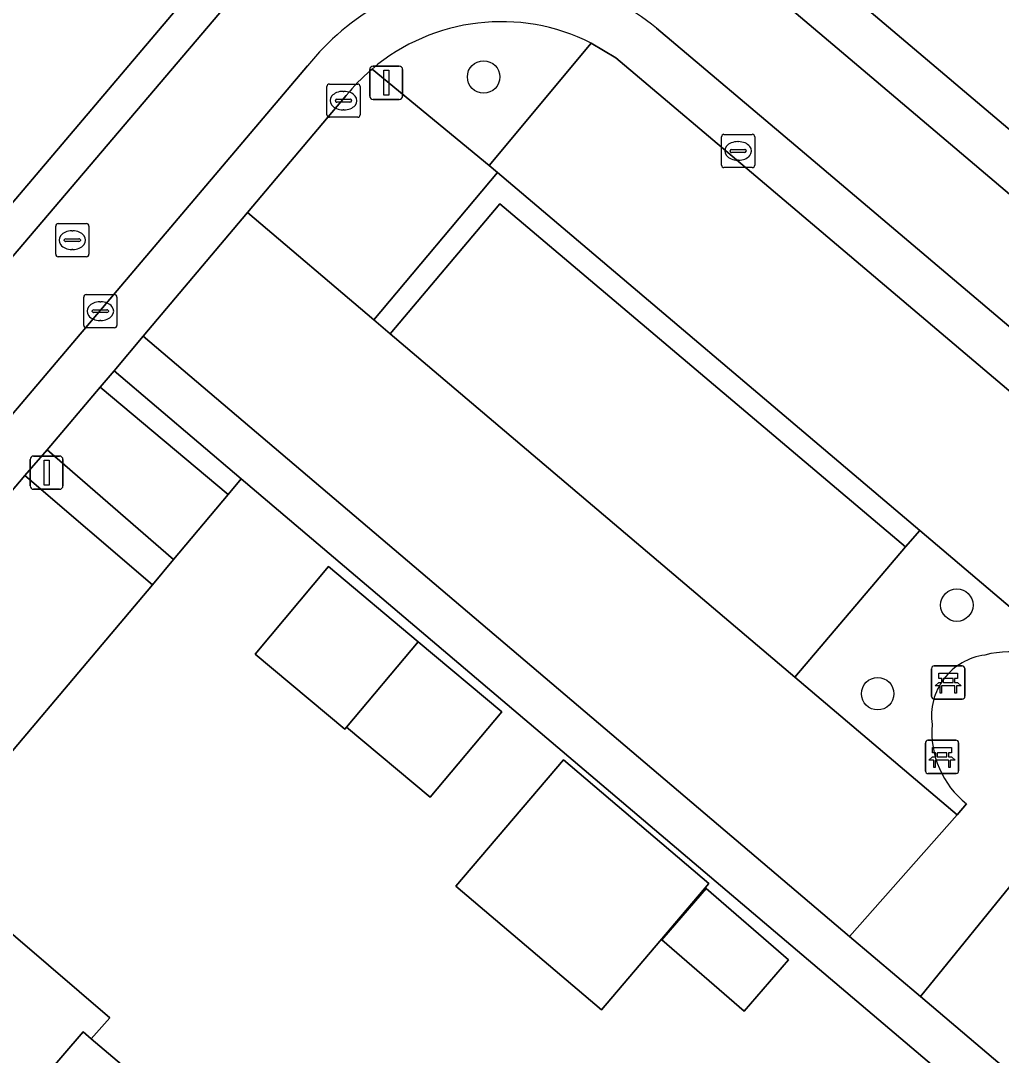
# Model space of a CAD drawing. Extents: x 156412 to 157779, y 382335 to 383768.
# Drawn here: x 156879.42 to 156908.94, y 382496.87 to 382528.01 of the extents above; entities that cross this region are included whole.
import ezdxf

# ---------------------------------------------------------------- set-up
doc = ezdxf.new("R2010")
doc.units = 0
for name, color, linetype in [('IMGEO_Bank', 7, 'Continuous'), ('IMGEO_Berm_groen', 7, 'Continuous'), ('IMGEO_Boom', 7, 'Continuous'), ('IMGEO_Erf', 7, 'Continuous'), ('IMGEO_Groenvoorziening', 7, 'Continuous'), ('IMGEO_Haag', 7, 'Continuous'), ('IMGEO_Kolk', 7, 'Continuous'), ('IMGEO_Lichtmast', 7, 'Continuous'), ('IMGEO_Pand', 7, 'Continuous'), ('IMGEO_Parkeervlak_open', 7, 'Continuous'), ('IMGEO_Rijbaan_lokaal_halfverhard', 7, 'Continuous'), ('IMGEO_Rijbaan_lokaal_open', 7, 'Continuous'), ('IMGEO_Rioolput', 7, 'Continuous'), ('IMGEO_Voetpad_open', 7, 'Continuous')]:
    doc.layers.add(name, color=color, linetype=linetype)

msp = doc.modelspace()

# ---------------------------------------------------------------- linework, layer by layer
at = {"layer": 'IMGEO_Bank'}
for p, q in [((156906.837, 382507.664), (156906.837, 382508.505)), ((156906.837, 382508.505), (156906.837, 382507.664)), ((156906.912, 382508.589), (156907.753, 382508.589)), ((156907.753, 382508.589), (156906.912, 382508.589)), ((156907.837, 382508.514), (156907.837, 382507.673)), ((156907.837, 382507.673), (156907.837, 382508.514)), ((156907.146, 382508.095), (156907.146, 382508.201)), ((156907.19, 382508.201), (156907.19, 382508.095)), ((156907.478, 382508.207), (156907.196, 382508.207)), ((156907.484, 382508.095), (156907.484, 382508.201)), ((156907.528, 382508.201), (156907.528, 382508.095)), ((156907.534, 382507.987), (156907.141, 382507.987)), ((156907.196, 382508.089), (156907.478, 382508.089)), ((156907.762, 382507.589), (156906.921, 382507.589)), ((156906.921, 382507.589), (156907.762, 382507.589)), ((156906.727, 382506.35), (156907.568, 382506.35)), ((156907.568, 382506.35), (156906.727, 382506.35)), ((156906.652, 382505.425), (156906.652, 382506.266)), ((156906.652, 382506.266), (156906.652, 382505.425)), ((156907.652, 382506.275), (156907.652, 382505.434)), ((156907.652, 382505.434), (156907.652, 382506.275)), ((156907.349, 382505.748), (156906.956, 382505.748)), ((156906.961, 382505.856), (156906.961, 382505.962)), ((156907.005, 382505.962), (156907.005, 382505.856)), ((156907.293, 382505.968), (156907.011, 382505.968)), ((156907.011, 382505.85), (156907.293, 382505.85)), ((156907.299, 382505.856), (156907.299, 382505.962)), ((156907.343, 382505.962), (156907.343, 382505.856)), ((156907.577, 382505.35), (156906.736, 382505.35)), ((156906.736, 382505.35), (156907.577, 382505.35))]:
    msp.add_line(p, q, dxfattribs=at)
for points in [[(156907.14, 382508.207), (156907.054, 382508.207), (156907.054, 382508.368), (156907.617, 382508.368), (156907.617, 382508.207), (156907.534, 382508.207)], [(156907.084, 382507.987), (156906.942, 382507.987), (156907.054, 382508.089), (156907.14, 382508.089)], [(156907.134, 382507.98), (156907.134, 382507.773), (156907.091, 382507.773), (156907.091, 382507.98)], [(156907.534, 382508.089), (156907.617, 382508.089), (156907.729, 382507.987), (156907.59, 382507.987)], [(156907.584, 382507.98), (156907.584, 382507.773), (156907.54, 382507.773), (156907.54, 382507.98)], [(156906.955, 382505.968), (156906.869, 382505.968), (156906.869, 382506.129), (156907.432, 382506.129), (156907.432, 382505.968), (156907.349, 382505.968)], [(156906.899, 382505.748), (156906.757, 382505.748), (156906.869, 382505.85), (156906.955, 382505.85)], [(156906.949, 382505.741), (156906.949, 382505.534), (156906.906, 382505.534), (156906.906, 382505.741)], [(156907.349, 382505.85), (156907.432, 382505.85), (156907.544, 382505.748), (156907.405, 382505.748)], [(156907.399, 382505.741), (156907.399, 382505.534), (156907.355, 382505.534), (156907.355, 382505.741)]]:
    msp.add_lwpolyline(points, dxfattribs=at)
for centre, radius, start, end in [((156906.915, 382508.511), 0.0779, 92.4484, 184.2845), ((156906.915, 382508.511), 0.0779, 92.4484, 184.2845), ((156907.759, 382508.511), 0.0779, 2.4484, 94.2845), ((156907.759, 382508.511), 0.0779, 2.4484, 94.2845), ((156907.139, 382508.2), 0.00671, 2.8957, 87.1043), ((156907.196, 382508.2), 0.00671, 92.8957, 177.1043), ((156907.478, 382508.2), 0.00671, 2.8957, 87.1043), ((156907.535, 382508.2), 0.00671, 92.8957, 177.1043), ((156907.084, 382507.98), 0.00671, 2.8957, 87.1043), ((156907.141, 382507.98), 0.00671, 92.8957, 177.1043), ((156907.139, 382508.096), 0.00671, 272.8957, 357.1043), ((156907.196, 382508.096), 0.00671, 182.8957, 267.1043), ((156907.478, 382508.096), 0.00671, 272.8957, 357.1043), ((156907.535, 382508.096), 0.00671, 182.8957, 267.1043), ((156907.533, 382507.98), 0.00671, 2.8957, 87.1043), ((156907.59, 382507.98), 0.00671, 92.8957, 177.1043), ((156906.915, 382507.667), 0.0779, 182.4484, 274.2845), ((156906.915, 382507.667), 0.0779, 182.4484, 274.2845), ((156907.759, 382507.667), 0.0779, 272.4484, 4.2845), ((156907.759, 382507.667), 0.0779, 272.4484, 4.2845), ((156906.73, 382506.272), 0.0779, 92.4484, 184.2845), ((156906.73, 382506.272), 0.0779, 92.4484, 184.2845), ((156907.574, 382506.272), 0.0779, 2.4484, 94.2845), ((156907.574, 382506.272), 0.0779, 2.4484, 94.2845), ((156906.899, 382505.741), 0.00671, 2.8957, 87.1043), ((156906.956, 382505.741), 0.00671, 92.8957, 177.1043), ((156906.954, 382505.961), 0.00671, 2.8957, 87.1043), ((156906.954, 382505.857), 0.00671, 272.8957, 357.1043), ((156907.011, 382505.961), 0.00671, 92.8957, 177.1043), ((156907.011, 382505.857), 0.00671, 182.8957, 267.1043), ((156907.293, 382505.961), 0.00671, 2.8957, 87.1043), ((156907.293, 382505.857), 0.00671, 272.8957, 357.1043), ((156907.35, 382505.961), 0.00671, 92.8957, 177.1043), ((156907.35, 382505.857), 0.00671, 182.8957, 267.1043), ((156907.348, 382505.741), 0.00671, 2.8957, 87.1043), ((156907.405, 382505.741), 0.00671, 92.8957, 177.1043), ((156906.73, 382505.428), 0.0779, 182.4484, 274.2845), ((156906.73, 382505.428), 0.0779, 182.4484, 274.2845), ((156907.574, 382505.428), 0.0779, 272.4484, 4.2845), ((156907.574, 382505.428), 0.0779, 272.4484, 4.2845)]:
    msp.add_arc(centre, radius, start, end, dxfattribs=at)
at = {"layer": 'IMGEO_Berm_groen'}
msp.add_lwpolyline([(156889.999, 382526.551), (156893.521, 382523.652), (156896.592, 382527.333)], dxfattribs=at)
msp.add_arc((156893.886, 382521.963), 6.013, 63.2548, 130.2738, dxfattribs=at)
at = {"layer": 'IMGEO_Boom'}
for centre in [(156893.354, 382526.312), (156907.597, 382510.418), (156905.214, 382507.752)]:
    msp.add_circle(centre, 0.489, dxfattribs=at)
at = {"layer": 'IMGEO_Erf'}
for points in [[(156889.706, 382534.959), (156880.515, 382542.619), (156880.439, 382542.53), (156876.672, 382538.09), (156872.912, 382533.651), (156869.14, 382529.214), (156865.381, 382524.784), (156857.671, 382531.315), (156861.441, 382535.754), (156865.211, 382540.192), (156868.976, 382544.626), (156872.745, 382549.063), (156872.852, 382549.189), (156871.178, 382550.544), (156856.03, 382532.704), (156843.15, 382517.517), (156844.136, 382516.672), (156861.628, 382501.843)], [(156886.06, 382514.223), (156885.664, 382513.751), (156884.022, 382511.795), (156883.386, 382511.032), (156876.951, 382503.406), (156876.303, 382502.638), (156869.838, 382494.977), (156869.142, 382494.152), (156906.194, 382462.781), (156906.888, 382463.596), (156913.377, 382471.218), (156914.017, 382471.975), (156920.474, 382479.614), (156921.12, 382480.379), (156922.744, 382482.335), (156923.115, 382482.783)], [(156889.173, 382506.683), (156886.477, 382508.947), (156888.686, 382511.579), (156891.383, 382509.315), (156893.9, 382507.202), (156891.744, 382504.634), (156889.227, 382506.747)], [(156892.52, 382501.956), (156895.756, 382505.766), (156900.137, 382502.045), (156896.901, 382498.235)], [(156898.714, 382500.343), (156900.05, 382501.889), (156902.534, 382499.742), (156901.198, 382498.196)]]:
    msp.add_lwpolyline(points, close=True, dxfattribs=at)
msp.add_lwpolyline([(156877.405, 382502.024), (156882.1, 382497.998), (156881.543, 382497.369), (156885.573, 382493.956), (156887.239, 382495.838), (156891.913, 382491.884), (156891.713, 382491.658), (156895.841, 382488.151), (156900.374, 382484.301), (156898.946, 382482.636), (156903.127, 382479.091), (156904.654, 382480.89), (156908.822, 382477.357), (156907.846, 382476.217), (156912.534, 382472.181), (156906.871, 382465.535)], dxfattribs=at)
at = {"layer": 'IMGEO_Groenvoorziening'}
for points in [[(156893.77, 382523.441), (156890.052, 382519.003), (156890.546, 382518.583), (156893.845, 382522.498), (156906.055, 382512.17), (156906.48, 382512.662)], [(156893.845, 382522.498), (156890.546, 382518.583), (156902.72, 382508.25), (156906.055, 382512.17)], [(156882.233, 382517.47), (156881.815, 382516.982), (156885.664, 382513.751), (156886.06, 382514.223)], [(156880.214, 382515.091), (156879.541, 382514.314), (156883.386, 382511.032), (156884.022, 382511.795)]]:
    msp.add_lwpolyline(points, close=True, dxfattribs=at)
for points in [[(156906.48, 382512.662), (156906.055, 382512.17), (156902.72, 382508.25), (156907.603, 382504.105), (156907.888, 382504.438)], [(156911.112, 382508.296), (156911.559, 382507.893), (156911.793, 382508.157), (156906.48, 382512.662)]]:
    msp.add_lwpolyline(points, dxfattribs=at)
for centre, radius, start, end in [((156908.681, 382507.086), 1.846, 97.5328, 188.1422), ((156909.186, 382506.065), 2.948, 49.2026, 104.6798), ((156909.593, 382506.594), 2.749, 175.184, 231.6586)]:
    msp.add_arc(centre, radius, start, end, dxfattribs=at)
at = {"layer": 'IMGEO_Haag'}
for points in [[(156893.77, 382523.441), (156890.052, 382519.003), (156890.546, 382518.583), (156893.845, 382522.498), (156906.055, 382512.17), (156906.48, 382512.662)], [(156882.233, 382517.47), (156881.815, 382516.982), (156885.664, 382513.751), (156886.06, 382514.223)], [(156880.214, 382515.091), (156879.541, 382514.314), (156883.386, 382511.032), (156884.022, 382511.795)]]:
    msp.add_lwpolyline(points, close=True, dxfattribs=at)
at = {"layer": 'IMGEO_Kolk'}
for p, q in [((156888.636, 382525.174), (156888.636, 382526.026)), ((156888.711, 382526.1), (156889.563, 382526.1)), ((156889.637, 382526.026), (156889.637, 382525.174)), ((156888.895, 382525.594), (156888.895, 382525.606)), ((156888.938, 382525.643), (156889.336, 382525.643)), ((156889.124, 382525.88), (156889.149, 382525.88)), ((156889.379, 382525.606), (156889.379, 382525.594)), ((156889.333, 382525.557), (156888.935, 382525.557)), ((156889.147, 382525.32), (156889.122, 382525.32)), ((156889.563, 382525.1), (156888.711, 382525.1)), ((156900.513, 382523.66), (156900.513, 382524.512)), ((156900.588, 382524.586), (156901.44, 382524.586)), ((156901.001, 382524.366), (156901.026, 382524.366)), ((156901.514, 382524.512), (156901.514, 382523.66)), ((156900.772, 382524.08), (156900.772, 382524.092)), ((156901.21, 382524.043), (156900.812, 382524.043)), ((156900.815, 382524.129), (156901.213, 382524.129)), ((156901.256, 382524.092), (156901.256, 382524.08)), ((156901.024, 382523.806), (156900.999, 382523.806)), ((156901.44, 382523.586), (156900.588, 382523.586))]:
    msp.add_line(p, q, dxfattribs=at)
for points in [[(156888.636, 382525.174), (156888.636, 382526.026)], [(156888.711, 382526.1), (156889.563, 382526.1)], [(156889.637, 382526.026), (156889.637, 382525.174)], [(156889.563, 382525.1), (156888.711, 382525.1)], [(156900.513, 382523.66), (156900.513, 382524.512)], [(156900.588, 382524.586), (156901.44, 382524.586)], [(156901.514, 382524.512), (156901.514, 382523.66)], [(156901.44, 382523.586), (156900.588, 382523.586)]]:
    msp.add_lwpolyline(points, dxfattribs=at)
for centre, radius, start, end in [((156888.713, 382526.024), 0.0765, 91.552, 178.448), ((156888.713, 382526.024), 0.0765, 91.552, 178.448), ((156889.561, 382526.024), 0.0765, 1.552, 88.448), ((156889.561, 382526.024), 0.0765, 1.552, 88.448), ((156888.935, 382525.603), 0.0403, 85.8775, 175.7526), ((156889.34, 382525.605), 0.0386, 1.7309, 96.639), ((156888.932, 382525.593), 0.0366, 178.938, 274.7102), ((156889.336, 382525.6), 0.043, 264.8664, 352.4533), ((156888.713, 382525.176), 0.0765, 181.552, 268.448), ((156888.713, 382525.176), 0.0765, 181.552, 268.448), ((156889.561, 382525.176), 0.0765, 271.552, 358.448), ((156889.561, 382525.176), 0.0765, 271.552, 358.448), ((156900.59, 382524.51), 0.0765, 91.552, 178.448), ((156900.59, 382524.51), 0.0765, 91.552, 178.448), ((156901.438, 382524.51), 0.0765, 1.552, 88.448), ((156901.438, 382524.51), 0.0765, 1.552, 88.448), ((156900.812, 382524.089), 0.0403, 85.8775, 175.7526), ((156900.809, 382524.079), 0.0366, 178.938, 274.7102), ((156901.213, 382524.086), 0.043, 264.8664, 352.4533), ((156901.217, 382524.091), 0.0386, 1.7309, 96.639), ((156900.59, 382523.662), 0.0765, 181.552, 268.448), ((156900.59, 382523.662), 0.0765, 181.552, 268.448), ((156901.438, 382523.662), 0.0765, 271.552, 358.448), ((156901.438, 382523.662), 0.0765, 271.552, 358.448)]:
    msp.add_arc(centre, radius, start, end, dxfattribs=at)
for centre, major_axis, ratio, start_param, end_param in [((156889.123, 382525.6), (-0.387, 0.002), 0.722429, 4.712389, 7.853982), ((156889.148, 382525.6), (-0.39, 0.002), 0.717154, 1.570796, 4.712389), ((156901, 382524.086), (-0.387, 0.002), 0.722429, 4.712389, 7.853982), ((156901.025, 382524.086), (-0.39, 0.002), 0.717154, 1.570796, 4.712389)]:
    msp.add_ellipse(centre, major_axis=major_axis, ratio=ratio, start_param=start_param, end_param=end_param, dxfattribs=at)
at = {"layer": 'IMGEO_Lichtmast'}
for p, q in [((156889.926, 382525.739), (156889.926, 382526.539)), ((156889.926, 382526.539), (156889.926, 382525.739)), ((156890.026, 382526.639), (156890.816, 382526.639)), ((156890.816, 382526.639), (156890.026, 382526.639)), ((156890.916, 382526.539), (156890.916, 382525.739)), ((156890.916, 382525.739), (156890.916, 382526.539)), ((156890.816, 382525.639), (156890.026, 382525.639)), ((156890.026, 382525.639), (156890.816, 382525.639)), ((156879.703, 382514.004), (156879.703, 382514.804)), ((156879.703, 382514.804), (156879.703, 382514.004)), ((156879.803, 382514.904), (156880.593, 382514.904)), ((156880.593, 382514.904), (156879.803, 382514.904)), ((156880.693, 382514.804), (156880.693, 382514.004)), ((156880.693, 382514.004), (156880.693, 382514.804)), ((156880.593, 382513.904), (156879.803, 382513.904)), ((156879.803, 382513.904), (156880.593, 382513.904))]:
    msp.add_line(p, q, dxfattribs=at)
for points in [[(156890.346, 382526.514), (156890.496, 382526.514), (156890.496, 382525.764), (156890.346, 382525.764), (156890.346, 382526.514)], [(156880.123, 382514.779), (156880.273, 382514.779), (156880.273, 382514.029), (156880.123, 382514.029), (156880.123, 382514.779)]]:
    msp.add_lwpolyline(points, dxfattribs=at)
for centre, start, end in [((156890.026, 382526.539), 90, 180), ((156890.026, 382526.539), 90, 180), ((156890.816, 382526.539), 0, 90), ((156890.816, 382526.539), 360, 90), ((156890.026, 382525.739), 180, 270), ((156890.026, 382525.739), 180, 270), ((156890.816, 382525.739), 270, 0), ((156890.816, 382525.739), 270, 0), ((156879.803, 382514.804), 90, 180), ((156879.803, 382514.804), 90, 180), ((156880.593, 382514.804), 0, 90), ((156880.593, 382514.804), 360, 90), ((156879.803, 382514.004), 180, 270), ((156879.803, 382514.004), 180, 270), ((156880.593, 382514.004), 270, 0), ((156880.593, 382514.004), 270, 0)]:
    msp.add_arc(centre, 0.1, start, end, dxfattribs=at)
at = {"layer": 'IMGEO_Pand'}
for points in [[(156891.383, 382509.315), (156888.686, 382511.579), (156886.477, 382508.947), (156889.173, 382506.683), (156889.227, 382506.747)], [(156891.383, 382509.315), (156889.227, 382506.747), (156891.744, 382504.634), (156893.9, 382507.202)], [(156896.901, 382498.235), (156900.137, 382502.045), (156895.756, 382505.766), (156892.52, 382501.956)], [(156881.543, 382497.369), (156882.1, 382497.998), (156877.405, 382502.024), (156871.721, 382495.337), (156873.726, 382493.645), (156873.432, 382493.297), (156875.863, 382491.256), (156876.155, 382491.595), (156881.301, 382497.575)], [(156901.198, 382498.196), (156902.534, 382499.742), (156900.05, 382501.889), (156898.714, 382500.343)], [(156885.573, 382493.956), (156881.543, 382497.369), (156881.301, 382497.575), (156876.155, 382491.595), (156876.452, 382491.343), (156876.89, 382490.972), (156878.661, 382489.47), (156878.371, 382489.133), (156880.337, 382487.466), (156885.718, 382493.833)]]:
    msp.add_lwpolyline(points, close=True, dxfattribs=at)
at = {"layer": 'IMGEO_Parkeervlak_open'}
for points in [[(156904.984, 382534.738), (156901.814, 382530.975), (156909.391, 382524.55), (156912.564, 382528.308)], [(156901.676, 382523.214), (156897.329, 382526.893), (156896.592, 382527.333), (156893.521, 382523.652), (156893.77, 382523.441), (156906.48, 382512.662), (156911.793, 382508.157), (156912.178, 382508.591), (156914.998, 382511.932)], [(156881.815, 382516.982), (156880.214, 382515.091), (156884.022, 382511.795), (156885.664, 382513.751)], [(156873.102, 382506.693), (156876.951, 382503.406), (156883.386, 382511.032), (156879.541, 382514.314)]]:
    msp.add_lwpolyline(points, close=True, dxfattribs=at)
for points in [[(156893.77, 382523.441), (156893.521, 382523.652), (156889.999, 382526.551), (156889.96, 382526.517)], [(156889.219, 382525.754), (156886.25, 382522.23), (156890.052, 382519.003), (156893.77, 382523.441)]]:
    msp.add_lwpolyline(points, dxfattribs=at)
msp.add_arc((156893.858, 382521.99), 5.975, 130.7313, 140.9448, dxfattribs=at)
at = {"layer": 'IMGEO_Rijbaan_lokaal_halfverhard'}
for points in [[(156890.546, 382518.583), (156890.052, 382519.003), (156886.25, 382522.23), (156883.11, 382518.509), (156904.371, 382500.449), (156907.603, 382504.105), (156902.72, 382508.25)], [(156914.409, 382498.327), (156909.579, 382502.428), (156906.502, 382498.639), (156927.729, 382480.609), (156930.887, 382484.34), (156927.106, 382487.549), (156926.602, 382487.977)]]:
    msp.add_lwpolyline(points, close=True, dxfattribs=at)
at = {"layer": 'IMGEO_Rijbaan_lokaal_open'}
for points in [[(156934.819, 382486.732), (156907.746, 382454.691), (156910.21, 382452.579), (156914.173, 382457.263), (156942.158, 382490.336), (156944.379, 382492.961), (156905.035, 382526.295), (156892.664, 382536.77), (156890.546, 382534.28), (156858.4, 382496.484), (156860.796, 382494.49), (156888.054, 382526.647)], [(156898.553, 382527.785), (156902.881, 382524.13), (156934.151, 382497.654)]]:
    msp.add_lwpolyline(points, dxfattribs=at)
msp.add_arc((156893.866, 382522.029), 7.423, 50.8408, 141.5317, dxfattribs=at)
at = {"layer": 'IMGEO_Rioolput'}
for p, q in [((156880.549, 382521.901), (156881.401, 382521.901)), ((156880.474, 382520.975), (156880.474, 382521.827)), ((156880.962, 382521.681), (156880.987, 382521.681)), ((156881.475, 382521.827), (156881.475, 382520.975)), ((156880.733, 382521.395), (156880.733, 382521.407)), ((156881.171, 382521.358), (156880.773, 382521.358)), ((156880.776, 382521.444), (156881.174, 382521.444)), ((156881.217, 382521.407), (156881.217, 382521.395)), ((156880.985, 382521.121), (156880.96, 382521.121)), ((156881.401, 382520.901), (156880.549, 382520.901)), ((156881.317, 382518.838), (156881.317, 382519.69)), ((156881.392, 382519.764), (156882.244, 382519.764)), ((156882.318, 382519.69), (156882.318, 382518.838)), ((156881.805, 382519.544), (156881.83, 382519.544)), ((156881.576, 382519.258), (156881.576, 382519.27)), ((156882.014, 382519.221), (156881.616, 382519.221)), ((156881.619, 382519.307), (156882.017, 382519.307)), ((156882.06, 382519.27), (156882.06, 382519.258)), ((156882.244, 382518.764), (156881.392, 382518.764)), ((156881.828, 382518.984), (156881.803, 382518.984))]:
    msp.add_line(p, q, dxfattribs=at)
for points in [[(156880.549, 382521.901), (156881.401, 382521.901)], [(156880.474, 382520.975), (156880.474, 382521.827)], [(156881.475, 382521.827), (156881.475, 382520.975)], [(156881.401, 382520.901), (156880.549, 382520.901)], [(156881.317, 382518.838), (156881.317, 382519.69)], [(156881.392, 382519.764), (156882.244, 382519.764)], [(156882.318, 382519.69), (156882.318, 382518.838)], [(156882.244, 382518.764), (156881.392, 382518.764)]]:
    msp.add_lwpolyline(points, dxfattribs=at)
for centre, radius, start, end in [((156880.551, 382521.825), 0.0765, 91.552, 178.448), ((156880.551, 382521.825), 0.0765, 91.552, 178.448), ((156881.399, 382521.825), 0.0765, 1.552, 88.448), ((156881.399, 382521.825), 0.0765, 1.552, 88.448), ((156880.773, 382521.404), 0.0403, 85.8775, 175.7526), ((156880.77, 382521.394), 0.0366, 178.938, 274.7102), ((156881.174, 382521.401), 0.043, 264.8664, 352.4533), ((156881.178, 382521.406), 0.0386, 1.7309, 96.639), ((156880.551, 382520.977), 0.0765, 181.552, 268.448), ((156880.551, 382520.977), 0.0765, 181.552, 268.448), ((156881.399, 382520.977), 0.0765, 271.552, 358.448), ((156881.399, 382520.977), 0.0765, 271.552, 358.448), ((156881.394, 382519.688), 0.0765, 91.552, 178.448), ((156881.394, 382519.688), 0.0765, 91.552, 178.448), ((156882.242, 382519.688), 0.0765, 1.552, 88.448), ((156882.242, 382519.688), 0.0765, 1.552, 88.448), ((156881.616, 382519.267), 0.0403, 85.8775, 175.7526), ((156881.613, 382519.257), 0.0366, 178.938, 274.7102), ((156882.017, 382519.264), 0.043, 264.8664, 352.4533), ((156882.021, 382519.269), 0.0386, 1.7309, 96.639), ((156881.394, 382518.84), 0.0765, 181.552, 268.448), ((156881.394, 382518.84), 0.0765, 181.552, 268.448), ((156882.242, 382518.84), 0.0765, 271.552, 358.448), ((156882.242, 382518.84), 0.0765, 271.552, 358.448)]:
    msp.add_arc(centre, radius, start, end, dxfattribs=at)
for centre, major_axis, ratio, start_param, end_param in [((156880.961, 382521.401), (-0.387, 0.002), 0.722429, 4.712389, 7.853982), ((156880.986, 382521.401), (-0.39, 0.002), 0.717154, 1.570796, 4.712389), ((156881.804, 382519.264), (-0.387, 0.002), 0.722429, 4.712389, 7.853982), ((156881.829, 382519.264), (-0.39, 0.002), 0.717154, 1.570796, 4.712389)]:
    msp.add_ellipse(centre, major_axis=major_axis, ratio=ratio, start_param=start_param, end_param=end_param, dxfattribs=at)
at = {"layer": 'IMGEO_Voetpad_open'}
for points in [[(156872.745, 382549.063), (156880.439, 382542.53), (156880.515, 382542.619), (156889.706, 382534.959), (156890.546, 382534.28), (156892.664, 382536.77), (156905.035, 382526.295), (156944.379, 382492.961), (156942.158, 382490.336), (156942.935, 382489.709), (156943.809, 382488.946), (156952.068, 382481.934)], [(156934.151, 382497.654), (156902.881, 382524.13), (156898.553, 382527.785)], [(156896.592, 382527.333), (156897.329, 382526.893), (156901.676, 382523.214), (156914.998, 382511.932), (156916.09, 382511.027), (156933.252, 382496.421)], [(156888.054, 382526.647), (156860.796, 382494.49), (156861.565, 382493.813), (156863.611, 382496.172), (156863.984, 382495.86), (156865.283, 382497.419), (156866.004, 382498.26), (156872.437, 382505.909), (156873.102, 382506.693), (156879.541, 382514.314), (156880.214, 382515.091), (156881.815, 382516.982), (156882.233, 382517.47), (156883.11, 382518.509), (156886.25, 382522.23)], [(156889.96, 382526.517), (156889.999, 382526.551)], [(156886.25, 382522.23), (156889.219, 382525.754)], [(156907.888, 382504.438), (156907.603, 382504.105), (156904.371, 382500.449), (156906.502, 382498.639), (156909.579, 382502.428), (156909.873, 382502.774)]]:
    msp.add_lwpolyline(points, dxfattribs=at)
for points in [[(156901.814, 382530.975), (156900.442, 382532.138), (156892.782, 382538.633), (156895.977, 382542.378), (156903.657, 382535.864), (156904.984, 382534.738), (156912.564, 382528.308), (156913.885, 382527.187), (156921.57, 382520.669), (156918.399, 382516.912), (156910.764, 382523.386), (156909.391, 382524.55)], [(156844.136, 382516.672), (156843.15, 382517.517), (156841.596, 382518.849), (156839.658, 382516.575), (156840.059, 382516.222), (156838.048, 382513.792), (156839.194, 382512.817), (156840.684, 382514.593), (156841.211, 382515.222), (156842.196, 382514.418), (156859.697, 382499.58), (156857.625, 382497.152), (156858.4, 382496.484), (156890.546, 382534.28), (156889.706, 382534.959), (156861.628, 382501.843)], [(156906.502, 382498.639), (156904.371, 382500.449), (156883.11, 382518.509), (156882.233, 382517.47), (156886.06, 382514.223), (156923.115, 382482.783), (156926.871, 382479.596), (156927.729, 382480.609)]]:
    msp.add_lwpolyline(points, close=True, dxfattribs=at)
for centre, radius, start, end in [((156893.866, 382522.029), 7.423, 50.8408, 141.5317), ((156893.886, 382521.963), 6.013, 63.2548, 130.2738), ((156893.858, 382521.99), 5.975, 130.7313, 140.9448), ((156908.681, 382507.086), 1.846, 97.5328, 188.1422), ((156909.186, 382506.065), 2.948, 49.2026, 104.6798), ((156909.593, 382506.594), 2.749, 175.184, 231.6586)]:
    msp.add_arc(centre, radius, start, end, dxfattribs=at)

doc.saveas('drawing.dxf')
